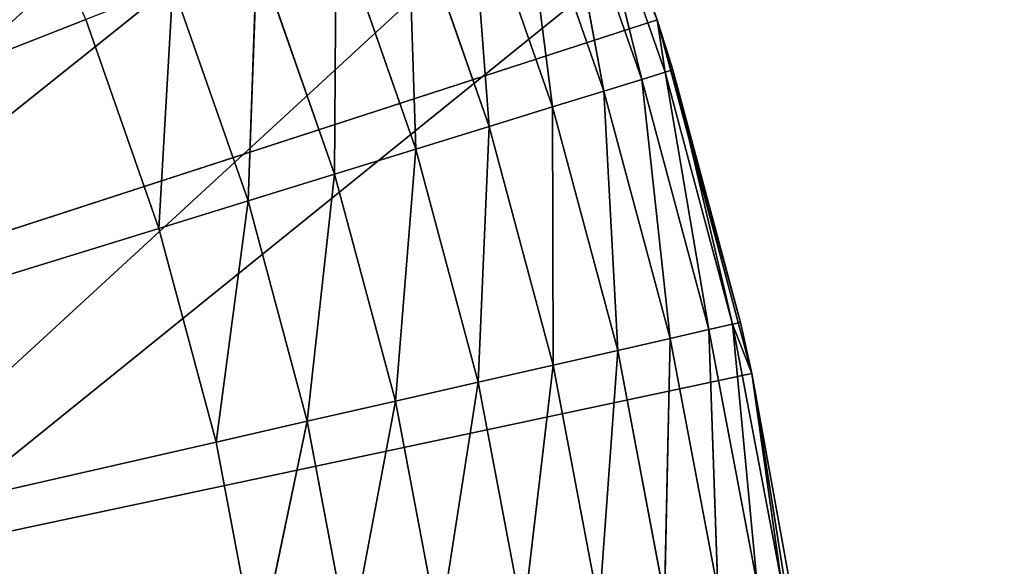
# Model space of a CAD drawing. Header units: centimetres. Extents: x 0.2 to 26.4, y 0 to 13.
# Tile 264 of 334: x 18.275 to 18.458, y 6.64 to 6.741. Entities that reach past the tile are written whole.
import ezdxf

# ---------------------------------------------------------------- set-up
doc = ezdxf.new("R2010")
doc.units = ezdxf.units.CM
doc.header["$LTSCALE"] = 2.54
doc.layers.get('0').update_dxf_attribs({"color": 13})

# ---------------------------------------------------------------- blocks, each defined once
blk = doc.blocks.new('Pojemnik na r_czniki papierowe CRESTO monta_ na_cienny.STL')
at = {"color": 0}
for p, q in [((18.11973, 6.6011, 17.55), (26.17505, 13.04032, 17.55)), ((18.11973, 6.6011, 17.55), (26.17505, 13.04032, 17.55)), ((18.12505, 6.54032, 17.55), (26.17505, 13.04032, 17.55)), ((18.12505, 6.54032, 17.55), (26.17505, 13.04032, 17.55)), ((18.12505, 6.54032, 17.45), (24.97505, 12.84032, 17.45)), ((18.12505, 6.54032, 17.45), (24.97505, 12.84032, 17.45)), ((18.39323, 6.74118, 17.55), (18.36885, 6.8047, 17.55)), ((18.39323, 6.74118, 17.55), (18.36885, 6.8047, 17.55)), ((18.3787, 6.77724, 17.96736), (18.39323, 6.74118, 17.95)), ((18.3787, 6.77724, 17.96736), (18.39323, 6.74118, 17.95)), ((18.3787, 6.77724, 17.96736), (18.39472, 6.73146, 17.96736)), ((18.3787, 6.77724, 17.96736), (18.39472, 6.73146, 17.96736)), ((18.3787, 6.77724, 17.96736), (18.39041, 6.73013, 17.9842)), ((18.3787, 6.77724, 17.96736), (18.39041, 6.73013, 17.9842)), ((18.39323, 6.74118, 17.55), (18.38011, 6.77779, 17.95)), ((18.38011, 6.77779, 17.95), (18.39323, 6.74118, 17.95)), ((18.39323, 6.74118, 17.55), (18.38011, 6.77779, 17.95)), ((18.38011, 6.77779, 17.95), (18.39323, 6.74118, 17.95)), ((18.3745, 6.77559, 17.9842), (18.39041, 6.73013, 17.9842)), ((18.3745, 6.77559, 17.9842), (18.39041, 6.73013, 17.9842)), ((18.3745, 6.77559, 17.9842), (18.38337, 6.72796, 18)), ((18.3745, 6.77559, 17.9842), (18.38337, 6.72796, 18)), ((18.36764, 6.7729, 18), (18.38337, 6.72796, 18)), ((18.36764, 6.7729, 18), (18.38337, 6.72796, 18)), ((18.36764, 6.7729, 18), (18.37381, 6.72501, 18.01428)), ((18.36764, 6.7729, 18), (18.37381, 6.72501, 18.01428)), ((18.35834, 6.76924, 18.01428), (18.37381, 6.72501, 18.01428)), ((18.35834, 6.76924, 18.01428), (18.37381, 6.72501, 18.01428)), ((18.35834, 6.76924, 18.01428), (18.36203, 6.72138, 18.02661)), ((18.35834, 6.76924, 18.01428), (18.36203, 6.72138, 18.02661)), ((18.34686, 6.76474, 18.02661), (18.36203, 6.72138, 18.02661)), ((18.34686, 6.76474, 18.02661), (18.36203, 6.72138, 18.02661)), ((18.34686, 6.76474, 18.02661), (18.34839, 6.71717, 18.0366)), ((18.34686, 6.76474, 18.02661), (18.34839, 6.71717, 18.0366)), ((18.33357, 6.75952, 18.0366), (18.33329, 6.71252, 18.04397)), ((18.33357, 6.75952, 18.0366), (18.33329, 6.71252, 18.04397)), ((18.33357, 6.75952, 18.0366), (18.34839, 6.71717, 18.0366)), ((18.33357, 6.75952, 18.0366), (18.34839, 6.71717, 18.0366)), ((18.31886, 6.75375, 18.04397), (18.3172, 6.70755, 18.04848)), ((18.31886, 6.75375, 18.04397), (18.3172, 6.70755, 18.04848)), ((18.31886, 6.75375, 18.04397), (18.33329, 6.71252, 18.04397)), ((18.31886, 6.75375, 18.04397), (18.33329, 6.71252, 18.04397)), ((18.30319, 6.7476, 18.04848), (18.30061, 6.70243, 18.05)), ((18.30319, 6.7476, 18.04848), (18.30061, 6.70243, 18.05)), ((18.30319, 6.7476, 18.04848), (18.3172, 6.70755, 18.04848)), ((18.30319, 6.7476, 18.04848), (18.3172, 6.70755, 18.04848)), ((18.28703, 6.74126, 18.05), (17.77505, 6.54032, 18.05)), ((18.28703, 6.74126, 18.05), (17.77505, 6.54032, 18.05)), ((18.39323, 6.74118, 17.55), (17.77505, 6.54032, 17.55)), ((18.39323, 6.74118, 17.55), (17.77505, 6.54032, 17.55)), ((18.30061, 6.70243, 18.05), (18.28703, 6.74126, 18.05)), ((18.30061, 6.70243, 18.05), (18.28703, 6.74126, 18.05)), ((18.39323, 6.74118, 17.95), (18.39617, 6.73191, 17.95)), ((18.39617, 6.73191, 17.95), (18.39323, 6.74118, 17.55)), ((18.39323, 6.74118, 17.55), (18.39323, 6.74118, 17.95)), ((18.39617, 6.73191, 17.95), (18.39323, 6.74118, 17.55)), ((18.40875, 6.68496, 17.95), (18.39323, 6.74118, 17.55)), ((18.40875, 6.68496, 17.95), (18.39323, 6.74118, 17.55)), ((18.41084, 6.67546, 17.55), (18.39323, 6.74118, 17.55)), ((18.39323, 6.74118, 17.55), (18.39323, 6.74118, 17.95)), ((18.41084, 6.67546, 17.55), (18.39323, 6.74118, 17.55)), ((18.39323, 6.74118, 17.95), (18.39617, 6.73191, 17.95)), ((18.39323, 6.74118, 17.95), (18.39472, 6.73146, 17.96736)), ((18.39323, 6.74118, 17.95), (18.39472, 6.73146, 17.96736)), ((18.39041, 6.73013, 17.9842), (18.39472, 6.73146, 17.96736)), ((18.39041, 6.73013, 17.9842), (18.39472, 6.73146, 17.96736)), ((18.39472, 6.73146, 17.96736), (18.39617, 6.73191, 17.95)), ((18.39472, 6.73146, 17.96736), (18.39617, 6.73191, 17.95)), ((18.40287, 6.68362, 17.9842), (18.39472, 6.73146, 17.96736)), ((18.40287, 6.68362, 17.9842), (18.39472, 6.73146, 17.96736)), ((18.40727, 6.68462, 17.96736), (18.39472, 6.73146, 17.96736)), ((18.40727, 6.68462, 17.96736), (18.39472, 6.73146, 17.96736)), ((18.39617, 6.73191, 17.95), (18.40875, 6.68496, 17.95)), ((18.40727, 6.68462, 17.96736), (18.39617, 6.73191, 17.95)), ((18.40727, 6.68462, 17.96736), (18.39617, 6.73191, 17.95)), ((18.39617, 6.73191, 17.95), (18.40875, 6.68496, 17.95)), ((18.38337, 6.72796, 18), (18.39041, 6.73013, 17.9842)), ((18.38337, 6.72796, 18), (18.39041, 6.73013, 17.9842)), ((18.39569, 6.68198, 18), (18.39041, 6.73013, 17.9842)), ((18.39569, 6.68198, 18), (18.39041, 6.73013, 17.9842)), ((18.40287, 6.68362, 17.9842), (18.39041, 6.73013, 17.9842)), ((18.40287, 6.68362, 17.9842), (18.39041, 6.73013, 17.9842)), ((18.37381, 6.72501, 18.01428), (18.38337, 6.72796, 18)), ((18.37381, 6.72501, 18.01428), (18.38337, 6.72796, 18)), ((18.38594, 6.67975, 18.01428), (18.38337, 6.72796, 18)), ((18.38594, 6.67975, 18.01428), (18.38337, 6.72796, 18)), ((18.39569, 6.68198, 18), (18.38337, 6.72796, 18)), ((18.39569, 6.68198, 18), (18.38337, 6.72796, 18)), ((18.36203, 6.72138, 18.02661), (18.37381, 6.72501, 18.01428)), ((18.36203, 6.72138, 18.02661), (18.37381, 6.72501, 18.01428)), ((18.37392, 6.67701, 18.02661), (18.37381, 6.72501, 18.01428)), ((18.37392, 6.67701, 18.02661), (18.37381, 6.72501, 18.01428)), ((18.38594, 6.67975, 18.01428), (18.37381, 6.72501, 18.01428)), ((18.38594, 6.67975, 18.01428), (18.37381, 6.72501, 18.01428)), ((18.34839, 6.71717, 18.0366), (18.36203, 6.72138, 18.02661)), ((18.34839, 6.71717, 18.0366), (18.36203, 6.72138, 18.02661)), ((18.36, 6.67383, 18.0366), (18.36203, 6.72138, 18.02661)), ((18.36, 6.67383, 18.0366), (18.36203, 6.72138, 18.02661)), ((18.37392, 6.67701, 18.02661), (18.36203, 6.72138, 18.02661)), ((18.37392, 6.67701, 18.02661), (18.36203, 6.72138, 18.02661)), ((18.33329, 6.71252, 18.04397), (18.34839, 6.71717, 18.0366)), ((18.33329, 6.71252, 18.04397), (18.34839, 6.71717, 18.0366)), ((18.3446, 6.67032, 18.04397), (18.34839, 6.71717, 18.0366)), ((18.3446, 6.67032, 18.04397), (18.34839, 6.71717, 18.0366)), ((18.36, 6.67383, 18.0366), (18.34839, 6.71717, 18.0366)), ((18.36, 6.67383, 18.0366), (18.34839, 6.71717, 18.0366)), ((18.3172, 6.70755, 18.04848), (18.33329, 6.71252, 18.04397)), ((18.3172, 6.70755, 18.04848), (18.33329, 6.71252, 18.04397)), ((18.32819, 6.66657, 18.04848), (18.33329, 6.71252, 18.04397)), ((18.32819, 6.66657, 18.04848), (18.33329, 6.71252, 18.04397)), ((18.3446, 6.67032, 18.04397), (18.33329, 6.71252, 18.04397)), ((18.3446, 6.67032, 18.04397), (18.33329, 6.71252, 18.04397)), ((18.30061, 6.70243, 18.05), (18.3172, 6.70755, 18.04848)), ((18.30061, 6.70243, 18.05), (18.3172, 6.70755, 18.04848)), ((18.31126, 6.66271, 18.05), (18.3172, 6.70755, 18.04848)), ((18.31126, 6.66271, 18.05), (18.3172, 6.70755, 18.04848)), ((18.32819, 6.66657, 18.04848), (18.3172, 6.70755, 18.04848)), ((18.32819, 6.66657, 18.04848), (18.3172, 6.70755, 18.04848)), ((17.77505, 6.54032, 18.05), (18.30061, 6.70243, 18.05)), ((17.77505, 6.54032, 18.05), (18.30061, 6.70243, 18.05)), ((18.31126, 6.66271, 18.05), (18.30061, 6.70243, 18.05)), ((18.31126, 6.66271, 18.05), (18.30061, 6.70243, 18.05)), ((18.39569, 6.68198, 18), (18.40287, 6.68362, 17.9842)), ((18.39569, 6.68198, 18), (18.40287, 6.68362, 17.9842)), ((18.40287, 6.68362, 17.9842), (18.40727, 6.68462, 17.96736)), ((18.40287, 6.68362, 17.9842), (18.40727, 6.68462, 17.96736)), ((18.40287, 6.68362, 17.9842), (18.41182, 6.6363, 17.9842)), ((18.40287, 6.68362, 17.9842), (18.41182, 6.6363, 17.9842)), ((18.40287, 6.68362, 17.9842), (18.40454, 6.6352, 18)), ((18.40287, 6.68362, 17.9842), (18.40454, 6.6352, 18)), ((18.40875, 6.68496, 17.95), (18.40727, 6.68462, 17.96736)), ((18.40875, 6.68496, 17.95), (18.40727, 6.68462, 17.96736)), ((18.40727, 6.68462, 17.96736), (18.41084, 6.67546, 17.95)), ((18.40727, 6.68462, 17.96736), (18.41084, 6.67546, 17.95)), ((18.40727, 6.68462, 17.96736), (18.41628, 6.63697, 17.96736)), ((18.40727, 6.68462, 17.96736), (18.41628, 6.63697, 17.96736)), ((18.40727, 6.68462, 17.96736), (18.41182, 6.6363, 17.9842)), ((18.40727, 6.68462, 17.96736), (18.41182, 6.6363, 17.9842)), ((18.40875, 6.68496, 17.95), (18.41084, 6.67546, 17.55)), ((18.40875, 6.68496, 17.95), (18.41084, 6.67546, 17.55)), ((18.40875, 6.68496, 17.95), (18.41084, 6.67546, 17.95)), ((18.40875, 6.68496, 17.95), (18.41084, 6.67546, 17.95)), ((18.38594, 6.67975, 18.01428), (18.39569, 6.68198, 18)), ((18.38594, 6.67975, 18.01428), (18.39569, 6.68198, 18)), ((18.39569, 6.68198, 18), (18.39465, 6.63371, 18.01428)), ((18.39569, 6.68198, 18), (18.39465, 6.63371, 18.01428)), ((18.39569, 6.68198, 18), (18.40454, 6.6352, 18)), ((18.39569, 6.68198, 18), (18.40454, 6.6352, 18)), ((18.37392, 6.67701, 18.02661), (18.38594, 6.67975, 18.01428)), ((18.37392, 6.67701, 18.02661), (18.38594, 6.67975, 18.01428)), ((18.38594, 6.67975, 18.01428), (18.38246, 6.63187, 18.02661)), ((18.38594, 6.67975, 18.01428), (18.38246, 6.63187, 18.02661)), ((18.38594, 6.67975, 18.01428), (18.39465, 6.63371, 18.01428)), ((18.38594, 6.67975, 18.01428), (18.39465, 6.63371, 18.01428)), ((18.36, 6.67383, 18.0366), (18.37392, 6.67701, 18.02661)), ((18.36, 6.67383, 18.0366), (18.37392, 6.67701, 18.02661)), ((18.37392, 6.67701, 18.02661), (18.36834, 6.62974, 18.0366)), ((18.37392, 6.67701, 18.02661), (18.36834, 6.62974, 18.0366)), ((18.37392, 6.67701, 18.02661), (18.38246, 6.63187, 18.02661)), ((18.37392, 6.67701, 18.02661), (18.38246, 6.63187, 18.02661)), ((17.77505, 6.54032, 17.55), (18.41084, 6.67546, 17.55)), ((17.77505, 6.54032, 17.55), (18.41084, 6.67546, 17.55)), ((18.41084, 6.67546, 17.55), (18.41779, 6.6372, 17.95)), ((18.42148, 6.60826, 17.55), (18.41084, 6.67546, 17.55)), ((18.41084, 6.67546, 17.95), (18.41084, 6.67546, 17.55)), ((18.41084, 6.67546, 17.95), (18.41084, 6.67546, 17.55)), ((18.41084, 6.67546, 17.95), (18.41779, 6.6372, 17.95)), ((18.41084, 6.67546, 17.55), (18.41779, 6.6372, 17.95)), ((18.42148, 6.60826, 17.55), (18.41084, 6.67546, 17.55)), ((18.41084, 6.67546, 17.95), (18.41779, 6.6372, 17.95)), ((18.41084, 6.67546, 17.95), (18.41628, 6.63697, 17.96736)), ((18.41084, 6.67546, 17.95), (18.41628, 6.63697, 17.96736)), ((18.3446, 6.67032, 18.04397), (18.36, 6.67383, 18.0366)), ((18.3446, 6.67032, 18.04397), (18.36, 6.67383, 18.0366)), ((18.36, 6.67383, 18.0366), (18.35272, 6.62739, 18.04397)), ((18.36, 6.67383, 18.0366), (18.35272, 6.62739, 18.04397)), ((18.36, 6.67383, 18.0366), (18.36834, 6.62974, 18.0366)), ((18.36, 6.67383, 18.0366), (18.36834, 6.62974, 18.0366)), ((18.32819, 6.66657, 18.04848), (18.3446, 6.67032, 18.04397)), ((18.32819, 6.66657, 18.04848), (18.3446, 6.67032, 18.04397)), ((18.3446, 6.67032, 18.04397), (18.33607, 6.62488, 18.04848)), ((18.3446, 6.67032, 18.04397), (18.33607, 6.62488, 18.04848)), ((18.3446, 6.67032, 18.04397), (18.35272, 6.62739, 18.04397)), ((18.3446, 6.67032, 18.04397), (18.35272, 6.62739, 18.04397)), ((18.31126, 6.66271, 18.05), (18.32819, 6.66657, 18.04848)), ((18.31126, 6.66271, 18.05), (18.32819, 6.66657, 18.04848)), ((18.32819, 6.66657, 18.04848), (18.3189, 6.62229, 18.05)), ((18.32819, 6.66657, 18.04848), (18.3189, 6.62229, 18.05)), ((18.32819, 6.66657, 18.04848), (18.33607, 6.62488, 18.04848)), ((18.32819, 6.66657, 18.04848), (18.33607, 6.62488, 18.04848)), ((18.31126, 6.66271, 18.05), (17.77505, 6.54032, 18.05)), ((18.31126, 6.66271, 18.05), (17.77505, 6.54032, 18.05)), ((18.3189, 6.62229, 18.05), (18.31126, 6.66271, 18.05)), ((18.3189, 6.62229, 18.05), (18.31126, 6.66271, 18.05))]:
    blk.add_line(p, q, dxfattribs=at)
mesh = blk.add_polyface(dxfattribs=at)
corners = [(26.17505, 13.04032, 17.55), (18.04316, 6.7653, 17.55), (18.07815, 6.71532, 17.55)]
mesh.append_faces([[corners[k] for k in face] for face in [(0, 1, 2)]], dxfattribs={"color": 0})
mesh = blk.add_polyface(dxfattribs=at)
corners = [(26.17505, 13.04032, 17.55), (18.07815, 6.71532, 17.55), (18.10394, 6.66003, 17.55)]
mesh.append_faces([[corners[k] for k in face] for face in [(0, 1, 2)]], dxfattribs={"color": 0})
mesh = blk.add_polyface(dxfattribs=at)
corners = [(26.17505, 13.04032, 17.55), (18.10394, 6.66003, 17.55), (18.11973, 6.6011, 17.55)]
mesh.append_faces([[corners[k] for k in face] for face in [(0, 1, 2)]], dxfattribs={"color": 0})
mesh = blk.add_polyface(dxfattribs=at)
corners = [(26.17505, 13.04032, 17.55), (18.11973, 6.6011, 17.55), (18.12505, 6.54032, 17.55)]
mesh.append_faces([[corners[k] for k in face] for face in [(0, 1, 2)]], dxfattribs={"color": 0})
mesh = blk.add_polyface(dxfattribs=at)
corners = [(26.17505, 13.04032, 17.55), (18.12505, 6.54032, 17.55), (26.17505, 0.04032, 17.55)]
mesh.append_faces([[corners[k] for k in face] for face in [(0, 1, 2)]], dxfattribs={"color": 0})
mesh = blk.add_polyface(dxfattribs=at)
corners = [(24.97505, 12.84032, 17.45), (18.07815, 6.71532, 17.45), (18.04316, 6.7653, 17.45)]
mesh.append_faces([[corners[k] for k in face] for face in [(0, 1, 2)]], dxfattribs={"color": 0})
mesh = blk.add_polyface(dxfattribs=at)
corners = [(24.97505, 12.84032, 17.45), (18.10394, 6.66003, 17.45), (18.07815, 6.71532, 17.45)]
mesh.append_faces([[corners[k] for k in face] for face in [(0, 1, 2)]], dxfattribs={"color": 0})
mesh = blk.add_polyface(dxfattribs=at)
corners = [(24.97505, 12.84032, 17.45), (18.11973, 6.6011, 17.45), (18.10394, 6.66003, 17.45)]
mesh.append_faces([[corners[k] for k in face] for face in [(0, 1, 2)]], dxfattribs={"color": 0})
mesh = blk.add_polyface(dxfattribs=at)
corners = [(24.97505, 12.84032, 17.45), (18.12505, 6.54032, 17.45), (18.11973, 6.6011, 17.45)]
mesh.append_faces([[corners[k] for k in face] for face in [(0, 1, 2)]], dxfattribs={"color": 0})
mesh = blk.add_polyface(dxfattribs=at)
corners = [(26.17505, 0.04032, 17.45), (18.12505, 6.54032, 17.45), (24.97505, 12.84032, 17.45)]
mesh.append_faces([[corners[k] for k in face] for face in [(0, 1, 2)]], dxfattribs={"color": 0})
mesh = blk.add_polyface(dxfattribs=at)
corners = [(18.30091, 6.92238, 17.55), (17.77505, 6.54032, 17.55), (18.25809, 6.97525, 17.55)]
mesh.append_faces([[corners[k] for k in face] for face in [(0, 1, 2)]], dxfattribs={"color": 0})
mesh = blk.add_polyface(dxfattribs=at)
corners = [(18.33796, 6.86532, 17.55), (17.77505, 6.54032, 17.55), (18.30091, 6.92238, 17.55)]
mesh.append_faces([[corners[k] for k in face] for face in [(0, 1, 2)]], dxfattribs={"color": 0})
mesh = blk.add_polyface(dxfattribs=at)
corners = [(18.36885, 6.8047, 17.55), (17.77505, 6.54032, 17.55), (18.33796, 6.86532, 17.55)]
mesh.append_faces([[corners[k] for k in face] for face in [(0, 1, 2)]], dxfattribs={"color": 0})
mesh = blk.add_polyface(dxfattribs=at)
corners = [(18.39323, 6.74118, 17.55), (17.77505, 6.54032, 17.55), (18.36885, 6.8047, 17.55)]
mesh.append_faces([[corners[k] for k in face] for face in [(0, 1, 2)]], dxfattribs={"color": 0})
mesh = blk.add_polyface(dxfattribs=at)
corners = [(18.36885, 6.8047, 17.55), (18.38011, 6.77779, 17.95), (18.39323, 6.74118, 17.55)]
mesh.append_faces([[corners[k] for k in face] for face in [(0, 1, 2)]], dxfattribs={"color": 0})
mesh = blk.add_polyface(dxfattribs=at)
corners = [(18.28703, 6.74126, 18.05), (18.27058, 6.77896, 18.05), (17.77505, 6.54032, 18.05)]
mesh.append_faces([[corners[k] for k in face] for face in [(0, 1, 2)]], dxfattribs={"color": 0})
mesh = blk.add_polyface(dxfattribs=at)
corners = [(18.3787, 6.77724, 17.96736), (18.3745, 6.77559, 17.9842), (18.39041, 6.73013, 17.9842)]
mesh.append_faces([[corners[k] for k in face] for face in [(0, 1, 2)]], dxfattribs={"color": 0})
mesh = blk.add_polyface(dxfattribs=at)
corners = [(18.38011, 6.77779, 17.95), (18.3787, 6.77724, 17.96736), (18.39323, 6.74118, 17.95)]
mesh.append_faces([[corners[k] for k in face] for face in [(0, 1, 2)]], dxfattribs={"color": 0})
mesh = blk.add_polyface(dxfattribs=at)
corners = [(18.3787, 6.77724, 17.96736), (18.39472, 6.73146, 17.96736), (18.39323, 6.74118, 17.95)]
mesh.append_faces([[corners[k] for k in face] for face in [(0, 1, 2)]], dxfattribs={"color": 0})
mesh = blk.add_polyface(dxfattribs=at)
corners = [(18.3787, 6.77724, 17.96736), (18.39041, 6.73013, 17.9842), (18.39472, 6.73146, 17.96736)]
mesh.append_faces([[corners[k] for k in face] for face in [(0, 1, 2)]], dxfattribs={"color": 0})
mesh = blk.add_polyface(dxfattribs=at)
corners = [(18.38011, 6.77779, 17.95), (18.39323, 6.74118, 17.95), (18.39323, 6.74118, 17.55)]
mesh.append_faces([[corners[k] for k in face] for face in [(0, 1, 2)]], dxfattribs={"color": 0})
mesh = blk.add_polyface(dxfattribs=at)
corners = [(18.3745, 6.77559, 17.9842), (18.36764, 6.7729, 18), (18.38337, 6.72796, 18)]
mesh.append_faces([[corners[k] for k in face] for face in [(0, 1, 2)]], dxfattribs={"color": 0})
mesh = blk.add_polyface(dxfattribs=at)
corners = [(18.3745, 6.77559, 17.9842), (18.38337, 6.72796, 18), (18.39041, 6.73013, 17.9842)]
mesh.append_faces([[corners[k] for k in face] for face in [(0, 1, 2)]], dxfattribs={"color": 0})
mesh = blk.add_polyface(dxfattribs=at)
corners = [(18.36764, 6.7729, 18), (18.35834, 6.76924, 18.01428), (18.37381, 6.72501, 18.01428)]
mesh.append_faces([[corners[k] for k in face] for face in [(0, 1, 2)]], dxfattribs={"color": 0})
mesh = blk.add_polyface(dxfattribs=at)
corners = [(18.36764, 6.7729, 18), (18.37381, 6.72501, 18.01428), (18.38337, 6.72796, 18)]
mesh.append_faces([[corners[k] for k in face] for face in [(0, 1, 2)]], dxfattribs={"color": 0})
mesh = blk.add_polyface(dxfattribs=at)
corners = [(18.36203, 6.72138, 18.02661), (18.35834, 6.76924, 18.01428), (18.34686, 6.76474, 18.02661)]
mesh.append_faces([[corners[k] for k in face] for face in [(0, 1, 2)]], dxfattribs={"color": 0})
mesh = blk.add_polyface(dxfattribs=at)
corners = [(18.37381, 6.72501, 18.01428), (18.35834, 6.76924, 18.01428), (18.36203, 6.72138, 18.02661)]
mesh.append_faces([[corners[k] for k in face] for face in [(0, 1, 2)]], dxfattribs={"color": 0})
mesh = blk.add_polyface(dxfattribs=at)
corners = [(18.34839, 6.71717, 18.0366), (18.34686, 6.76474, 18.02661), (18.33357, 6.75952, 18.0366)]
mesh.append_faces([[corners[k] for k in face] for face in [(0, 1, 2)]], dxfattribs={"color": 0})
mesh = blk.add_polyface(dxfattribs=at)
corners = [(18.36203, 6.72138, 18.02661), (18.34686, 6.76474, 18.02661), (18.34839, 6.71717, 18.0366)]
mesh.append_faces([[corners[k] for k in face] for face in [(0, 1, 2)]], dxfattribs={"color": 0})
mesh = blk.add_polyface(dxfattribs=at)
corners = [(18.33357, 6.75952, 18.0366), (18.31886, 6.75375, 18.04397), (18.33329, 6.71252, 18.04397)]
mesh.append_faces([[corners[k] for k in face] for face in [(0, 1, 2)]], dxfattribs={"color": 0})
mesh = blk.add_polyface(dxfattribs=at)
corners = [(18.34839, 6.71717, 18.0366), (18.33357, 6.75952, 18.0366), (18.33329, 6.71252, 18.04397)]
mesh.append_faces([[corners[k] for k in face] for face in [(0, 1, 2)]], dxfattribs={"color": 0})
mesh = blk.add_polyface(dxfattribs=at)
corners = [(18.31886, 6.75375, 18.04397), (18.30319, 6.7476, 18.04848), (18.3172, 6.70755, 18.04848)]
mesh.append_faces([[corners[k] for k in face] for face in [(0, 1, 2)]], dxfattribs={"color": 0})
mesh = blk.add_polyface(dxfattribs=at)
corners = [(18.33329, 6.71252, 18.04397), (18.31886, 6.75375, 18.04397), (18.3172, 6.70755, 18.04848)]
mesh.append_faces([[corners[k] for k in face] for face in [(0, 1, 2)]], dxfattribs={"color": 0})
mesh = blk.add_polyface(dxfattribs=at)
corners = [(18.30319, 6.7476, 18.04848), (18.28703, 6.74126, 18.05), (18.30061, 6.70243, 18.05)]
mesh.append_faces([[corners[k] for k in face] for face in [(0, 1, 2)]], dxfattribs={"color": 0})
mesh = blk.add_polyface(dxfattribs=at)
corners = [(18.3172, 6.70755, 18.04848), (18.30319, 6.7476, 18.04848), (18.30061, 6.70243, 18.05)]
mesh.append_faces([[corners[k] for k in face] for face in [(0, 1, 2)]], dxfattribs={"color": 0})
mesh = blk.add_polyface(dxfattribs=at)
corners = [(18.30061, 6.70243, 18.05), (18.28703, 6.74126, 18.05), (17.77505, 6.54032, 18.05)]
mesh.append_faces([[corners[k] for k in face] for face in [(0, 1, 2)]], dxfattribs={"color": 0})
mesh = blk.add_polyface(dxfattribs=at)
corners = [(18.41084, 6.67546, 17.55), (17.77505, 6.54032, 17.55), (18.39323, 6.74118, 17.55)]
mesh.append_faces([[corners[k] for k in face] for face in [(0, 1, 2)]], dxfattribs={"color": 0})
mesh = blk.add_polyface(dxfattribs=at)
corners = [(18.39323, 6.74118, 17.95), (18.39617, 6.73191, 17.95), (18.39323, 6.74118, 17.55)]
mesh.append_faces([[corners[k] for k in face] for face in [(0, 1, 2)]], dxfattribs={"color": 0})
mesh = blk.add_polyface(dxfattribs=at)
corners = [(18.39323, 6.74118, 17.55), (18.39617, 6.73191, 17.95), (18.40875, 6.68496, 17.95)]
mesh.append_faces([[corners[k] for k in face] for face in [(0, 1, 2)]], dxfattribs={"color": 0})
mesh = blk.add_polyface(dxfattribs=at)
corners = [(18.39323, 6.74118, 17.55), (18.40875, 6.68496, 17.95), (18.41084, 6.67546, 17.55)]
mesh.append_faces([[corners[k] for k in face] for face in [(0, 1, 2)]], dxfattribs={"color": 0})
mesh = blk.add_polyface(dxfattribs=at)
corners = [(18.39323, 6.74118, 17.95), (18.39472, 6.73146, 17.96736), (18.39617, 6.73191, 17.95)]
mesh.append_faces([[corners[k] for k in face] for face in [(0, 1, 2)]], dxfattribs={"color": 0})
mesh = blk.add_polyface(dxfattribs=at)
corners = [(18.39472, 6.73146, 17.96736), (18.39041, 6.73013, 17.9842), (18.40287, 6.68362, 17.9842)]
mesh.append_faces([[corners[k] for k in face] for face in [(0, 1, 2)]], dxfattribs={"color": 0})
mesh = blk.add_polyface(dxfattribs=at)
corners = [(18.39617, 6.73191, 17.95), (18.39472, 6.73146, 17.96736), (18.40727, 6.68462, 17.96736)]
mesh.append_faces([[corners[k] for k in face] for face in [(0, 1, 2)]], dxfattribs={"color": 0})
mesh = blk.add_polyface(dxfattribs=at)
corners = [(18.39472, 6.73146, 17.96736), (18.40287, 6.68362, 17.9842), (18.40727, 6.68462, 17.96736)]
mesh.append_faces([[corners[k] for k in face] for face in [(0, 1, 2)]], dxfattribs={"color": 0})
mesh = blk.add_polyface(dxfattribs=at)
corners = [(18.39617, 6.73191, 17.95), (18.40727, 6.68462, 17.96736), (18.40875, 6.68496, 17.95)]
mesh.append_faces([[corners[k] for k in face] for face in [(0, 1, 2)]], dxfattribs={"color": 0})
mesh = blk.add_polyface(dxfattribs=at)
corners = [(18.39041, 6.73013, 17.9842), (18.38337, 6.72796, 18), (18.39569, 6.68198, 18)]
mesh.append_faces([[corners[k] for k in face] for face in [(0, 1, 2)]], dxfattribs={"color": 0})
mesh = blk.add_polyface(dxfattribs=at)
corners = [(18.39041, 6.73013, 17.9842), (18.39569, 6.68198, 18), (18.40287, 6.68362, 17.9842)]
mesh.append_faces([[corners[k] for k in face] for face in [(0, 1, 2)]], dxfattribs={"color": 0})
mesh = blk.add_polyface(dxfattribs=at)
corners = [(18.38337, 6.72796, 18), (18.37381, 6.72501, 18.01428), (18.38594, 6.67975, 18.01428)]
mesh.append_faces([[corners[k] for k in face] for face in [(0, 1, 2)]], dxfattribs={"color": 0})
mesh = blk.add_polyface(dxfattribs=at)
corners = [(18.38337, 6.72796, 18), (18.38594, 6.67975, 18.01428), (18.39569, 6.68198, 18)]
mesh.append_faces([[corners[k] for k in face] for face in [(0, 1, 2)]], dxfattribs={"color": 0})
mesh = blk.add_polyface(dxfattribs=at)
corners = [(18.37392, 6.67701, 18.02661), (18.37381, 6.72501, 18.01428), (18.36203, 6.72138, 18.02661)]
mesh.append_faces([[corners[k] for k in face] for face in [(0, 1, 2)]], dxfattribs={"color": 0})
mesh = blk.add_polyface(dxfattribs=at)
corners = [(18.38594, 6.67975, 18.01428), (18.37381, 6.72501, 18.01428), (18.37392, 6.67701, 18.02661)]
mesh.append_faces([[corners[k] for k in face] for face in [(0, 1, 2)]], dxfattribs={"color": 0})
mesh = blk.add_polyface(dxfattribs=at)
corners = [(18.36203, 6.72138, 18.02661), (18.34839, 6.71717, 18.0366), (18.36, 6.67383, 18.0366)]
mesh.append_faces([[corners[k] for k in face] for face in [(0, 1, 2)]], dxfattribs={"color": 0})
mesh = blk.add_polyface(dxfattribs=at)
corners = [(18.37392, 6.67701, 18.02661), (18.36203, 6.72138, 18.02661), (18.36, 6.67383, 18.0366)]
mesh.append_faces([[corners[k] for k in face] for face in [(0, 1, 2)]], dxfattribs={"color": 0})
mesh = blk.add_polyface(dxfattribs=at)
corners = [(18.34839, 6.71717, 18.0366), (18.33329, 6.71252, 18.04397), (18.3446, 6.67032, 18.04397)]
mesh.append_faces([[corners[k] for k in face] for face in [(0, 1, 2)]], dxfattribs={"color": 0})
mesh = blk.add_polyface(dxfattribs=at)
corners = [(18.36, 6.67383, 18.0366), (18.34839, 6.71717, 18.0366), (18.3446, 6.67032, 18.04397)]
mesh.append_faces([[corners[k] for k in face] for face in [(0, 1, 2)]], dxfattribs={"color": 0})
mesh = blk.add_polyface(dxfattribs=at)
corners = [(18.33329, 6.71252, 18.04397), (18.3172, 6.70755, 18.04848), (18.32819, 6.66657, 18.04848)]
mesh.append_faces([[corners[k] for k in face] for face in [(0, 1, 2)]], dxfattribs={"color": 0})
mesh = blk.add_polyface(dxfattribs=at)
corners = [(18.3446, 6.67032, 18.04397), (18.33329, 6.71252, 18.04397), (18.32819, 6.66657, 18.04848)]
mesh.append_faces([[corners[k] for k in face] for face in [(0, 1, 2)]], dxfattribs={"color": 0})
mesh = blk.add_polyface(dxfattribs=at)
corners = [(18.3172, 6.70755, 18.04848), (18.30061, 6.70243, 18.05), (18.31126, 6.66271, 18.05)]
mesh.append_faces([[corners[k] for k in face] for face in [(0, 1, 2)]], dxfattribs={"color": 0})
mesh = blk.add_polyface(dxfattribs=at)
corners = [(18.32819, 6.66657, 18.04848), (18.3172, 6.70755, 18.04848), (18.31126, 6.66271, 18.05)]
mesh.append_faces([[corners[k] for k in face] for face in [(0, 1, 2)]], dxfattribs={"color": 0})
mesh = blk.add_polyface(dxfattribs=at)
corners = [(18.31126, 6.66271, 18.05), (18.30061, 6.70243, 18.05), (17.77505, 6.54032, 18.05)]
mesh.append_faces([[corners[k] for k in face] for face in [(0, 1, 2)]], dxfattribs={"color": 0})
mesh = blk.add_polyface(dxfattribs=at)
corners = [(18.40287, 6.68362, 17.9842), (18.39569, 6.68198, 18), (18.40454, 6.6352, 18)]
mesh.append_faces([[corners[k] for k in face] for face in [(0, 1, 2)]], dxfattribs={"color": 0})
mesh = blk.add_polyface(dxfattribs=at)
corners = [(18.40727, 6.68462, 17.96736), (18.40287, 6.68362, 17.9842), (18.41182, 6.6363, 17.9842)]
mesh.append_faces([[corners[k] for k in face] for face in [(0, 1, 2)]], dxfattribs={"color": 0})
mesh = blk.add_polyface(dxfattribs=at)
corners = [(18.40287, 6.68362, 17.9842), (18.40454, 6.6352, 18), (18.41182, 6.6363, 17.9842)]
mesh.append_faces([[corners[k] for k in face] for face in [(0, 1, 2)]], dxfattribs={"color": 0})
mesh = blk.add_polyface(dxfattribs=at)
corners = [(18.40875, 6.68496, 17.95), (18.40727, 6.68462, 17.96736), (18.41084, 6.67546, 17.95)]
mesh.append_faces([[corners[k] for k in face] for face in [(0, 1, 2)]], dxfattribs={"color": 0})
mesh = blk.add_polyface(dxfattribs=at)
corners = [(18.40727, 6.68462, 17.96736), (18.41628, 6.63697, 17.96736), (18.41084, 6.67546, 17.95)]
mesh.append_faces([[corners[k] for k in face] for face in [(0, 1, 2)]], dxfattribs={"color": 0})
mesh = blk.add_polyface(dxfattribs=at)
corners = [(18.40727, 6.68462, 17.96736), (18.41182, 6.6363, 17.9842), (18.41628, 6.63697, 17.96736)]
mesh.append_faces([[corners[k] for k in face] for face in [(0, 1, 2)]], dxfattribs={"color": 0})
mesh = blk.add_polyface(dxfattribs=at)
corners = [(18.40875, 6.68496, 17.95), (18.41084, 6.67546, 17.95), (18.41084, 6.67546, 17.55)]
mesh.append_faces([[corners[k] for k in face] for face in [(0, 1, 2)]], dxfattribs={"color": 0})
mesh = blk.add_polyface(dxfattribs=at)
corners = [(18.39569, 6.68198, 18), (18.38594, 6.67975, 18.01428), (18.39465, 6.63371, 18.01428)]
mesh.append_faces([[corners[k] for k in face] for face in [(0, 1, 2)]], dxfattribs={"color": 0})
mesh = blk.add_polyface(dxfattribs=at)
corners = [(18.39569, 6.68198, 18), (18.39465, 6.63371, 18.01428), (18.40454, 6.6352, 18)]
mesh.append_faces([[corners[k] for k in face] for face in [(0, 1, 2)]], dxfattribs={"color": 0})
mesh = blk.add_polyface(dxfattribs=at)
corners = [(18.38594, 6.67975, 18.01428), (18.37392, 6.67701, 18.02661), (18.38246, 6.63187, 18.02661)]
mesh.append_faces([[corners[k] for k in face] for face in [(0, 1, 2)]], dxfattribs={"color": 0})
mesh = blk.add_polyface(dxfattribs=at)
corners = [(18.39465, 6.63371, 18.01428), (18.38594, 6.67975, 18.01428), (18.38246, 6.63187, 18.02661)]
mesh.append_faces([[corners[k] for k in face] for face in [(0, 1, 2)]], dxfattribs={"color": 0})
mesh = blk.add_polyface(dxfattribs=at)
corners = [(18.37392, 6.67701, 18.02661), (18.36, 6.67383, 18.0366), (18.36834, 6.62974, 18.0366)]
mesh.append_faces([[corners[k] for k in face] for face in [(0, 1, 2)]], dxfattribs={"color": 0})
mesh = blk.add_polyface(dxfattribs=at)
corners = [(18.38246, 6.63187, 18.02661), (18.37392, 6.67701, 18.02661), (18.36834, 6.62974, 18.0366)]
mesh.append_faces([[corners[k] for k in face] for face in [(0, 1, 2)]], dxfattribs={"color": 0})
mesh = blk.add_polyface(dxfattribs=at)
corners = [(18.42148, 6.60826, 17.55), (17.77505, 6.54032, 17.55), (18.41084, 6.67546, 17.55)]
mesh.append_faces([[corners[k] for k in face] for face in [(0, 1, 2)]], dxfattribs={"color": 0})
mesh = blk.add_polyface(dxfattribs=at)
corners = [(18.41084, 6.67546, 17.55), (18.41779, 6.6372, 17.95), (18.42148, 6.60826, 17.55)]
mesh.append_faces([[corners[k] for k in face] for face in [(0, 1, 2)]], dxfattribs={"color": 0})
mesh = blk.add_polyface(dxfattribs=at)
corners = [(18.41084, 6.67546, 17.95), (18.41779, 6.6372, 17.95), (18.41084, 6.67546, 17.55)]
mesh.append_faces([[corners[k] for k in face] for face in [(0, 1, 2)]], dxfattribs={"color": 0})
mesh = blk.add_polyface(dxfattribs=at)
corners = [(18.41084, 6.67546, 17.95), (18.41628, 6.63697, 17.96736), (18.41779, 6.6372, 17.95)]
mesh.append_faces([[corners[k] for k in face] for face in [(0, 1, 2)]], dxfattribs={"color": 0})
mesh = blk.add_polyface(dxfattribs=at)
corners = [(18.36, 6.67383, 18.0366), (18.3446, 6.67032, 18.04397), (18.35272, 6.62739, 18.04397)]
mesh.append_faces([[corners[k] for k in face] for face in [(0, 1, 2)]], dxfattribs={"color": 0})
mesh = blk.add_polyface(dxfattribs=at)
corners = [(18.36834, 6.62974, 18.0366), (18.36, 6.67383, 18.0366), (18.35272, 6.62739, 18.04397)]
mesh.append_faces([[corners[k] for k in face] for face in [(0, 1, 2)]], dxfattribs={"color": 0})
mesh = blk.add_polyface(dxfattribs=at)
corners = [(18.3446, 6.67032, 18.04397), (18.32819, 6.66657, 18.04848), (18.33607, 6.62488, 18.04848)]
mesh.append_faces([[corners[k] for k in face] for face in [(0, 1, 2)]], dxfattribs={"color": 0})
mesh = blk.add_polyface(dxfattribs=at)
corners = [(18.35272, 6.62739, 18.04397), (18.3446, 6.67032, 18.04397), (18.33607, 6.62488, 18.04848)]
mesh.append_faces([[corners[k] for k in face] for face in [(0, 1, 2)]], dxfattribs={"color": 0})
mesh = blk.add_polyface(dxfattribs=at)
corners = [(18.32819, 6.66657, 18.04848), (18.31126, 6.66271, 18.05), (18.3189, 6.62229, 18.05)]
mesh.append_faces([[corners[k] for k in face] for face in [(0, 1, 2)]], dxfattribs={"color": 0})
mesh = blk.add_polyface(dxfattribs=at)
corners = [(18.33607, 6.62488, 18.04848), (18.32819, 6.66657, 18.04848), (18.3189, 6.62229, 18.05)]
mesh.append_faces([[corners[k] for k in face] for face in [(0, 1, 2)]], dxfattribs={"color": 0})
mesh = blk.add_polyface(dxfattribs=at)
corners = [(18.3189, 6.62229, 18.05), (18.31126, 6.66271, 18.05), (17.77505, 6.54032, 18.05)]
mesh.append_faces([[corners[k] for k in face] for face in [(0, 1, 2)]], dxfattribs={"color": 0})

msp = doc.modelspace()

# ---------------------------------------------------------------- block references
at = {"color": 0}
msp.add_blockref('Pojemnik na r_czniki papierowe CRESTO monta_ na_cienny.STL', (0, 0), dxfattribs=at)

doc.saveas('drawing.dxf')
